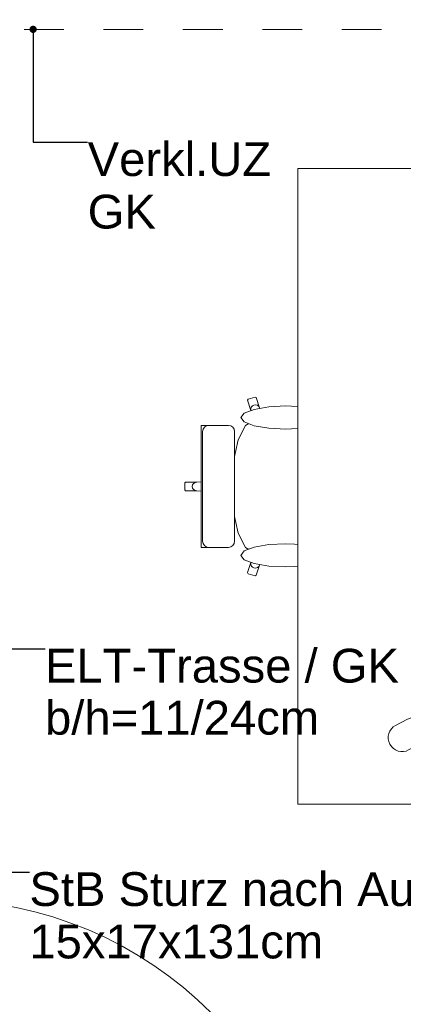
# Model space of a CAD drawing. Header units: metres. Extents: x -4 to 99, y -11 to 17.
# Tile 348 of 656: x 29.625 to 30.59, y 10.497 to 12.975. Entities that reach past the tile are written whole.
import ezdxf

# ---------------------------------------------------------------- set-up
doc = ezdxf.new("R2010")
doc.units = ezdxf.units.M
doc.header["$MEASUREMENT"] = 0
doc.linetypes.add('Untersicht', pattern=[0.1, 0.075, -0.025])
doc.linetypes.add('Wipeout_Contour', pattern=[1, 0, -1])
for name, color, linetype in [('152 - Bemaßung_ Beschriftung.Ausbau', 7, 'Continuous'), ('605 - Struktur.Wand Innen', 7, 'Continuous'), ('701 - Einrichtung.Möbel', 7, 'Continuous'), ('Neubau_152 - Bemaßung_ Beschriftung.Ausbau', 7, 'Continuous'), ('Neubau_653 - Abdeckung.TB Verkofferung', 7, 'Continuous')]:
    doc.layers.add(name, color=color, linetype=linetype)
doc.styles.add('ERSTELLTER_STIL_2', font='txt')
doc.dimstyles.new('ERSTELLTER_STIL__2', dxfattribs={"dimtxt": 0.1, "dimasz": 0.0532, "dimexe": 0.18, "dimexo": 0.0625, "dimgap": 0, "dimtad": 1, "dimtih": 1, "dimtoh": 1, "dimzin": 0, "dimdsep": 46, "dimtxsty": 'ERSTELLTER_STIL_2', "dimblk": 'ARROWHEAD_2', "dimblk1": 'ARROWHEAD_2', "dimblk2": 'ARROWHEAD_2', "dimcen": 0.09, "dimse1": 1, "dimse2": 1, "dimclrd": 7, "dimclre": 7, "dimclrt": 7, "dimazin": 0, "dimtfac": 1, "dimtdec": 4, "dimtmove": 0, "dimatfit": 3, "dimfxl": 1, "dimtolj": 1, "dimtzin": 0, "dimarcsym": 0})
doc.dimstyles.new('ERSTELLTER_STIL__6', dxfattribs={"dimtxt": 0.18, "dimasz": 0.03648, "dimexe": 0.18, "dimexo": 0.0625, "dimgap": 0, "dimtad": 0, "dimtih": 1, "dimtoh": 1, "dimdec": 4, "dimzin": 0, "dimdsep": 46, "dimcen": 0.09, "dimadec": 0, "dimazin": 0, "dimtfac": 1, "dimtdec": 4, "dimtmove": 0, "dimatfit": 3, "dimldrblk": 'ARROWHEAD_11', "dimfxl": 1, "dimtolj": 1, "dimtzin": 0, "dimarcsym": 0})
doc.dimstyles.new('ERSTELLTER_STIL__7', dxfattribs={"dimtxt": 0.18, "dimasz": 0.02736, "dimexe": 0.18, "dimexo": 0.0625, "dimgap": 0, "dimtad": 0, "dimtih": 1, "dimtoh": 1, "dimdec": 4, "dimzin": 0, "dimdsep": 46, "dimcen": 0.09, "dimadec": 0, "dimazin": 0, "dimtfac": 1, "dimtdec": 4, "dimtmove": 0, "dimatfit": 3, "dimldrblk": 'ARROWHEAD_11', "dimfxl": 1, "dimtolj": 1, "dimtzin": 0, "dimarcsym": 0})

# ---------------------------------------------------------------- blocks, each defined once
blk = doc.blocks.new('ARROWHEAD_11')
at = {"color": 0, "linetype": 'Continuous', "lineweight": 0}
blk.add_line((0, 0), (-1, 0), dxfattribs=at)
at = {"color": 0, "linetype": 'Continuous', "lineweight": 0, "const_width": 0.25, "flags": 128}
blk.add_lwpolyline([(-0.125, 0, 1), (0.125, 0, 1)], format="xyb", close=True, dxfattribs=at)
blk = doc.blocks.new('*D277')
at = {"layer": '152 - Bemaßung_ Beschriftung.Ausbau', "color": 7, "linetype": 'Continuous', "lineweight": 5}
for p, q in [((29.4202, 15.39), (29.3798, 15.32)), ((29.4, 15.3025), (29.4, 15.4075)), ((32.8702, 15.39), (32.8298, 15.32)), ((32.85, 15.3025), (32.85, 15.4075)), ((29.4, 15.355), (32.85, 15.355))]:
    blk.add_line(p, q, dxfattribs=at)
at = {"layer": '152 - Bemaßung_ Beschriftung.Ausbau', "color": 7, "lineweight": 5, "char_height": 0.1, "attachment_point": 7, "style": 'ERSTELLTER_STIL_2'}
for s, insert in [('\\A1;{\\pql;\\fArial|b0|i0|c0|p38;3,45}', (30.9161, 15.375)), ('\\A1;{\\pql;\\fArial|b0|i0|c0|p38;15}', (32.678, 15.375))]:
    blk.add_mtext(s, dxfattribs=dict(at, insert=insert))
blk = doc.blocks.new('ARROWHEAD_2')
at = {"color": 0, "linetype": 'Continuous', "lineweight": 0}
for p, q in [((-0.378, -0.655), (0.378, 0.655)), ((0, 0), (-1, 0))]:
    blk.add_line(p, q, dxfattribs=at)

msp = doc.modelspace()

# ---------------------------------------------------------------- linework, layer by layer
at = {"layer": '605 - Struktur.Wand Innen', "color": 1, "linetype": 'Continuous', "lineweight": 9}
msp.add_arc((29.42, 9.79), 0.97, 0, 90, dxfattribs=at)
at = {"layer": 'Neubau_653 - Abdeckung.TB Verkofferung', "color": 1, "linetype": 'Untersicht', "lineweight": 9}
msp.add_line((22.0355, 12.9505), (47.24, 12.9505), dxfattribs=at)

# ---------------------------------------------------------------- texts
at = {"layer": 'Neubau_152 - Bemaßung_ Beschriftung.Ausbau', "color": 1, "linetype": 'Continuous', "lineweight": 13, "insert": (29.7957, 12.6664), "char_height": 0.085, "attachment_point": 1, "line_spacing_factor": 0.933036, "style": 'ERSTELLTER_STIL_2'}
msp.add_mtext('\\A1;{\\pql;\\fArial|b0|i0|c0|p38;Verkl.U\\fArial|b0|i0|c0|p38;Z\\P\\pql;\\fArial|b0|i0|c0|p38;GK}', dxfattribs=at)
at = {"layer": 'Neubau_152 - Bemaßung_ Beschriftung.Ausbau', "color": 7, "linetype": 'Continuous', "lineweight": 9, "insert": (29.6491, 10.8291), "char_height": 0.085, "attachment_point": 1, "line_spacing_factor": 0.931204, "style": 'ERSTELLTER_STIL_2'}
msp.add_mtext('\\A1;{\\pql;\\fArial|b0|i0|c0|p38;StB Sturz\\fArial|b0|i0|c0|p38; nach Aufmaß\\P\\pql;\\fArial|b0|i0|c0|p38;15\\fArial|b0|i0|c0|p38;x\\fArial|b0|i0|c0|p38;17\\fArial|b0|i0|c0|p38;x\\fArial|b0|i0|c0|p38;131\\fArial|b0|i0|c0|p38;cm}', dxfattribs=at)

# ---------------------------------------------------------------- leaders
at = {"layer": 'Neubau_152 - Bemaßung_ Beschriftung.Ausbau', "color": 1, "linetype": 'Continuous', "lineweight": 13, "annotation_type": 0, "has_hookline": 1, "hookline_direction": 0}
for points, dimstyle, text_width in [([(29.6584, 12.9505), (29.6584, 12.6664), (29.7957, 12.6664)], 'ERSTELLTER_STIL__6', 0.458), ([(29.3585, 10.6317), (29.5991, 10.8291), (29.6491, 10.8291)], 'ERSTELLTER_STIL__7', 1.2306)]:
    msp.add_leader(points, dimstyle=dimstyle, dxfattribs=dict(at, text_width=text_width))

# ---------------------------------------------------------------- wipeouts: each hides what was drawn before it
at = {"color": 254, "linetype": 'Wipeout_Contour', "lineweight": 0, "ltscale": 943.421478}
msp.add_wipeout([(30.3999, 11.9664), (30.2404, 11.9664), (30.2284, 11.9979), (30.2198, 12.0236), (30.2169, 12.025), (30.1995, 12.0196), (30.1981, 12.0168), (30.2067, 11.9911), (30.2141, 11.9663), (30.1929, 11.9537), (30.1747, 11.9177), (30.1626, 11.8637), (30.1608, 11.8365), (30.1313, 11.8365), (30.1085, 11.8365), (30.1085, 11.8123), (30.0704, 11.811), (30.0423, 11.811), (30.04, 11.8088), (30.04, 11.8), (30.49, 11.8), (30.4881, 11.8581), (30.4881, 11.8589), (30.4826, 11.9088), (30.4745, 11.9421), (30.4738, 11.9437), (30.4576, 11.9631), (30.4511, 11.9664), (30.4274, 11.9664)], dxfattribs=at).dxf.layer = '701 - Einrichtung.Möbel'

# ---------------------------------------------------------------- next in the draw order: linework, layer by layer
at = {"layer": '701 - Einrichtung.Möbel', "color": 7, "linetype": 'Continuous', "lineweight": 5}
for p, q in [((30.1995, 12.0196), (30.1981, 12.0168)), ((30.2169, 12.025), (30.1995, 12.0196)), ((30.2198, 12.0236), (30.2169, 12.025)), ((30.2284, 11.9979), (30.2198, 12.0236)), ((30.1981, 12.0168), (30.2067, 11.9911)), ((30.2074, 11.9995), (30.2062, 11.9954)), ((30.2062, 11.9954), (30.2067, 11.9911)), ((30.2102, 12.0028), (30.2074, 11.9995)), ((30.2141, 12.0049), (30.2102, 12.0028)), ((30.2185, 12.0054), (30.2141, 12.0049)), ((30.2228, 12.0043), (30.2185, 12.0054)), ((30.2263, 12.0016), (30.2228, 12.0043)), ((30.2284, 11.9979), (30.2263, 12.0016)), ((30.2404, 11.9664), (30.2284, 11.9979)), ((30.2067, 11.9911), (30.2141, 11.9663)), ((30.1929, 11.9537), (30.1747, 11.9177)), ((30.2141, 11.9663), (30.1929, 11.9537)), ((30.2143, 11.9664), (30.2141, 11.9663)), ((30.2143, 11.9664), (30.2404, 11.9664)), ((30.3999, 11.9664), (30.2404, 11.9664)), ((30.4274, 11.9664), (30.3999, 11.9664)), ((30.4511, 11.9664), (30.4274, 11.9664)), ((30.4576, 11.9631), (30.4511, 11.9664)), ((30.4738, 11.9437), (30.4576, 11.9631)), ((30.4745, 11.9421), (30.4738, 11.9437)), ((30.4826, 11.9088), (30.4745, 11.9421)), ((30.1747, 11.9177), (30.1626, 11.8637)), ((30.4881, 11.8589), (30.4826, 11.9088)), ((30.1626, 11.8637), (30.1608, 11.8365)), ((30.4881, 11.8581), (30.4881, 11.8589)), ((30.1313, 11.8365), (30.1085, 11.8365)), ((30.1608, 11.8365), (30.1313, 11.8365))]:
    msp.add_line(p, q, dxfattribs=at)

# ---------------------------------------------------------------- next in the draw order: wipeouts: each hides what was drawn before it
at = {"color": 254, "linetype": 'Wipeout_Contour', "lineweight": 0, "ltscale": 941.015929}
msp.add_wipeout([(30.3999, 11.6336), (30.4274, 11.6336), (30.4511, 11.6336), (30.4576, 11.6369), (30.4738, 11.6563), (30.4745, 11.6579), (30.4826, 11.6912), (30.4881, 11.7411), (30.4881, 11.7419), (30.49, 11.8), (30.04, 11.8), (30.04, 11.7912), (30.0423, 11.789), (30.0704, 11.789), (30.1085, 11.7877), (30.1085, 11.7635), (30.1313, 11.7635), (30.1608, 11.7635), (30.1626, 11.7363), (30.1747, 11.6823), (30.1929, 11.6463), (30.2141, 11.6337), (30.2067, 11.6089), (30.1981, 11.5832), (30.1995, 11.5804), (30.2169, 11.575), (30.2198, 11.5764), (30.2284, 11.6021), (30.2404, 11.6336)], dxfattribs=at).dxf.layer = '701 - Einrichtung.Möbel'

# ---------------------------------------------------------------- next in the draw order: linework, layer by layer
at = {"layer": '701 - Einrichtung.Möbel', "color": 7, "linetype": 'Continuous', "lineweight": 5}
for p, q in [((30.49, 11.8), (30.4881, 11.8581)), ((30.1085, 11.8365), (30.1085, 11.8123)), ((30.1608, 11.8365), (30.1584, 11.8)), ((30.0423, 11.811), (30.04, 11.8088)), ((30.04, 11.8088), (30.04, 11.8)), ((30.04, 11.7912), (30.04, 11.8)), ((30.0704, 11.811), (30.0423, 11.811)), ((30.0599, 11.8042), (30.059, 11.8)), ((30.0599, 11.7958), (30.059, 11.8)), ((30.0624, 11.8077), (30.0599, 11.8042)), ((30.0661, 11.8101), (30.0624, 11.8077)), ((30.0704, 11.811), (30.0661, 11.8101)), ((30.1085, 11.8123), (30.0704, 11.811)), ((30.1085, 11.8123), (30.1085, 11.8)), ((30.1085, 11.7877), (30.1085, 11.8)), ((30.1608, 11.7635), (30.1584, 11.8)), ((30.49, 11.8), (30.4881, 11.7419)), ((30.0423, 11.789), (30.04, 11.7912)), ((30.0704, 11.789), (30.0423, 11.789)), ((30.0624, 11.7923), (30.0599, 11.7958)), ((30.0661, 11.7899), (30.0624, 11.7923)), ((30.0704, 11.789), (30.0661, 11.7899)), ((30.1085, 11.7877), (30.0704, 11.789)), ((30.1085, 11.7635), (30.1085, 11.7877)), ((30.1313, 11.7635), (30.1085, 11.7635)), ((30.1608, 11.7635), (30.1313, 11.7635)), ((30.1626, 11.7363), (30.1608, 11.7635)), ((30.1747, 11.6823), (30.1626, 11.7363)), ((30.4881, 11.7411), (30.4826, 11.6912)), ((30.4881, 11.7419), (30.4881, 11.7411)), ((30.1929, 11.6463), (30.1747, 11.6823)), ((30.4826, 11.6912), (30.4745, 11.6579)), ((30.4738, 11.6563), (30.4576, 11.6369)), ((30.4745, 11.6579), (30.4738, 11.6563)), ((30.2141, 11.6337), (30.1929, 11.6463)), ((30.2067, 11.6089), (30.2141, 11.6337)), ((30.2143, 11.6336), (30.2141, 11.6337)), ((30.2143, 11.6336), (30.2404, 11.6336)), ((30.2404, 11.6336), (30.2284, 11.6021)), ((30.3999, 11.6336), (30.2404, 11.6336)), ((30.4274, 11.6336), (30.3999, 11.6336)), ((30.4511, 11.6336), (30.4274, 11.6336)), ((30.4576, 11.6369), (30.4511, 11.6336)), ((30.1981, 11.5832), (30.2067, 11.6089)), ((30.2062, 11.6046), (30.2067, 11.6089)), ((30.2074, 11.6005), (30.2062, 11.6046)), ((30.2102, 11.5972), (30.2074, 11.6005)), ((30.2284, 11.6021), (30.2198, 11.5764)), ((30.2263, 11.5984), (30.2228, 11.5957)), ((30.2284, 11.6021), (30.2263, 11.5984)), ((30.1995, 11.5804), (30.1981, 11.5832)), ((30.2169, 11.575), (30.1995, 11.5804)), ((30.2141, 11.5951), (30.2102, 11.5972)), ((30.2185, 11.5946), (30.2141, 11.5951)), ((30.2198, 11.5764), (30.2169, 11.575)), ((30.2228, 11.5957), (30.2185, 11.5946))]:
    msp.add_line(p, q, dxfattribs=at)

# ---------------------------------------------------------------- next in the draw order: wipeouts: each hides what was drawn before it
at = {"color": 254, "linetype": 'Wipeout_Contour', "lineweight": 0, "ltscale": 521.232116}
msp.add_wipeout([(30.2948, 12.0027), (30.2513, 12.0005), (30.2145, 11.9941), (30.1898, 11.9847), (30.1812, 11.9735), (30.1898, 11.9623), (30.2145, 11.9528), (30.2513, 11.9465), (30.2948, 11.9443), (30.3383, 11.9465), (30.3752, 11.9528), (30.3998, 11.9623), (30.4085, 11.9735), (30.3998, 11.9847), (30.3752, 11.9941), (30.3383, 12.0005)], dxfattribs=at).dxf.layer = '701 - Einrichtung.Möbel'

# ---------------------------------------------------------------- next in the draw order: linework, layer by layer
at = {"layer": '701 - Einrichtung.Möbel', "color": 7, "linetype": 'Continuous', "lineweight": 5, "flags": 128}
msp.add_lwpolyline([(30.2948, 12.0027), (30.2513, 12.0005), (30.2145, 11.9941), (30.1898, 11.9847), (30.1812, 11.9735), (30.1898, 11.9623), (30.2145, 11.9528), (30.2513, 11.9465), (30.2948, 11.9443), (30.3383, 11.9465), (30.3752, 11.9528), (30.3998, 11.9623), (30.4085, 11.9735), (30.3998, 11.9847), (30.3752, 11.9941), (30.3383, 12.0005)], close=True, dxfattribs=at)

# ---------------------------------------------------------------- next in the draw order: wipeouts: each hides what was drawn before it
at = {"color": 254, "linetype": 'Wipeout_Contour', "lineweight": 0, "ltscale": 487.423136}
msp.add_wipeout([(30.1652, 11.938), (30.164, 11.9439), (30.1607, 11.9489), (30.1558, 11.9522), (30.1499, 11.9534), (30.1465, 11.9534), (30.1383, 11.9534), (30.1137, 11.9534), (30.1037, 11.9534), (30.1002, 11.9534), (30.0924, 11.9534), (30.089, 11.9534), (30.0815, 11.9534), (30.0815, 11.8), (30.1652, 11.8)], dxfattribs=at).dxf.layer = '701 - Einrichtung.Möbel'
at = {"color": 254, "linetype": 'Wipeout_Contour', "lineweight": 0, "ltscale": 519.217654}
msp.add_wipeout([(30.2948, 11.5973), (30.3383, 11.5995), (30.3752, 11.6059), (30.3998, 11.6153), (30.4085, 11.6265), (30.3998, 11.6377), (30.3752, 11.6472), (30.3383, 11.6535), (30.2948, 11.6557), (30.2513, 11.6535), (30.2145, 11.6472), (30.1898, 11.6377), (30.1812, 11.6265), (30.1898, 11.6153), (30.2145, 11.6059), (30.2513, 11.5995)], dxfattribs=at).dxf.layer = '701 - Einrichtung.Möbel'

# ---------------------------------------------------------------- next in the draw order: linework, layer by layer
at = {"layer": '701 - Einrichtung.Möbel', "color": 7, "linetype": 'Continuous', "lineweight": 5}
for p, q in [((30.089, 11.9534), (30.0815, 11.9534)), ((30.0861, 11.9439), (30.0894, 11.9489)), ((30.0924, 11.9534), (30.089, 11.9534)), ((30.0894, 11.9489), (30.0943, 11.9522)), ((30.1002, 11.9534), (30.0924, 11.9534)), ((30.0943, 11.9522), (30.1001, 11.9534)), ((30.1037, 11.9534), (30.1002, 11.9534)), ((30.1137, 11.9534), (30.1037, 11.9534)), ((30.1383, 11.9534), (30.1137, 11.9534)), ((30.1465, 11.9534), (30.1383, 11.9534)), ((30.1499, 11.9534), (30.1465, 11.9534)), ((30.1558, 11.9522), (30.1499, 11.9534)), ((30.1607, 11.9489), (30.1558, 11.9522)), ((30.164, 11.9439), (30.1607, 11.9489)), ((30.085, 11.938), (30.0861, 11.9439)), ((30.1652, 11.938), (30.164, 11.9439))]:
    msp.add_line(p, q, dxfattribs=at)
at = {"layer": '701 - Einrichtung.Möbel', "color": 7, "linetype": 'Continuous', "lineweight": 5, "flags": 128}
msp.add_lwpolyline([(30.2948, 11.5973), (30.2513, 11.5995), (30.2145, 11.6059), (30.1898, 11.6153), (30.1812, 11.6265), (30.1898, 11.6377), (30.2145, 11.6472), (30.2513, 11.6535), (30.2948, 11.6557), (30.3383, 11.6535), (30.3752, 11.6472), (30.3998, 11.6377), (30.4085, 11.6265), (30.3998, 11.6153), (30.3752, 11.6059), (30.3383, 11.5995)], close=True, dxfattribs=at)

# ---------------------------------------------------------------- next in the draw order: wipeouts: each hides what was drawn before it
at = {"color": 254, "linetype": 'Wipeout_Contour', "lineweight": 0, "ltscale": 482.117634}
msp.add_wipeout([(30.1652, 11.662), (30.1652, 11.8), (30.0815, 11.8), (30.0815, 11.6466), (30.089, 11.6466), (30.0924, 11.6466), (30.1002, 11.6466), (30.1037, 11.6466), (30.1137, 11.6466), (30.1383, 11.6466), (30.1465, 11.6466), (30.1499, 11.6466), (30.1558, 11.6478), (30.1607, 11.6511), (30.164, 11.6561)], dxfattribs=at).dxf.layer = '701 - Einrichtung.Möbel'

# ---------------------------------------------------------------- next in the draw order: linework, layer by layer
at = {"layer": '701 - Einrichtung.Möbel', "color": 7, "linetype": 'Continuous', "lineweight": 5}
for p, q in [((30.0815, 11.9534), (30.0815, 11.8)), ((30.085, 11.8), (30.085, 11.938)), ((30.1652, 11.8), (30.1652, 11.938)), ((30.0815, 11.6466), (30.0815, 11.8)), ((30.085, 11.8), (30.085, 11.662)), ((30.1652, 11.8), (30.1652, 11.662)), ((30.085, 11.662), (30.0861, 11.6561)), ((30.0861, 11.6561), (30.0894, 11.6511)), ((30.0894, 11.6511), (30.0943, 11.6478)), ((30.0943, 11.6478), (30.1001, 11.6466)), ((30.1558, 11.6478), (30.1499, 11.6466)), ((30.1607, 11.6511), (30.1558, 11.6478)), ((30.164, 11.6561), (30.1607, 11.6511)), ((30.1652, 11.662), (30.164, 11.6561)), ((30.089, 11.6466), (30.0815, 11.6466)), ((30.0924, 11.6466), (30.089, 11.6466)), ((30.1002, 11.6466), (30.0924, 11.6466)), ((30.1037, 11.6466), (30.1002, 11.6466)), ((30.1137, 11.6466), (30.1037, 11.6466)), ((30.1383, 11.6466), (30.1137, 11.6466)), ((30.1465, 11.6466), (30.1383, 11.6466)), ((30.1499, 11.6466), (30.1465, 11.6466))]:
    msp.add_line(p, q, dxfattribs=at)

# ---------------------------------------------------------------- next in the draw order: wipeouts: each hides what was drawn before it
at = {"color": 254, "linetype": 'Wipeout_Contour', "lineweight": 0, "ltscale": 131.678058}
msp.add_wipeout([(31.125, 12.6), (30.325, 12.6), (30.325, 11), (31.125, 11)], dxfattribs=at).dxf.layer = '701 - Einrichtung.Möbel'

# ---------------------------------------------------------------- next in the draw order: linework, layer by layer
at = {"layer": '701 - Einrichtung.Möbel', "color": 7, "linetype": 'Continuous', "lineweight": 5, "flags": 128}
msp.add_lwpolyline([(31.125, 12.6), (31.125, 11), (30.325, 11), (30.325, 12.6)], close=True, dxfattribs=at)
msp.add_lwpolyline([(30.6185, 11.1447), (30.6335, 11.1527, 0.994302), (30.6007, 11.2145), (30.5707, 11.1985, 1), (30.6035, 11.1367)], format="xyb", close=True, dxfattribs=at)

# ---------------------------------------------------------------- next in the draw order: texts
at = {"layer": 'Neubau_152 - Bemaßung_ Beschriftung.Ausbau', "color": 1, "linetype": 'Continuous', "lineweight": 13, "insert": (29.6884, 11.3914), "char_height": 0.085, "attachment_point": 1, "line_spacing_factor": 0.924256, "style": 'ERSTELLTER_STIL_2'}
msp.add_mtext('\\A1;{\\pql;\\fArial|b0|i0|c0|p38;ELT-Trasse / GK\\P\\pql;\\fArial|b0|i0|c0|p38;b/h=\\fArial|b0|i0|c0|p38;11\\fArial|b0|i0|c0|p38;/\\fArial|b0|i0|c0|p38;24\\fArial|b0|i0|c0|p38;cm}', dxfattribs=at)

# ---------------------------------------------------------------- next in the draw order: dimensions: what is measured, and where the dimension line sits
at = {"layer": '152 - Bemaßung_ Beschriftung.Ausbau', "color": 7, "linetype": 'Continuous', "lineweight": 5}
dim = msp.add_linear_dim(base=(32.85, 15.355), p1=(29.4, 10.625), p2=(32.85, 10.75), dimstyle='ERSTELLTER_STIL__2', dxfattribs=at)
dim.commit()
dim.dimension.update_dxf_attribs({"geometry": '*D277', "text_midpoint": (31.046, 15.425), "dimtype": 160})

# ---------------------------------------------------------------- next in the draw order: leaders
at = {"layer": 'Neubau_152 - Bemaßung_ Beschriftung.Ausbau', "color": 1, "linetype": 'Continuous', "lineweight": 13, "annotation_type": 0, "has_hookline": 1, "hookline_direction": 0, "text_width": 0.8805}
msp.add_leader([(29.4475, 11.2032), (29.5655, 11.3914), (29.6884, 11.3914)], dimstyle='ERSTELLTER_STIL__6', dxfattribs=at)

doc.saveas('drawing.dxf')
